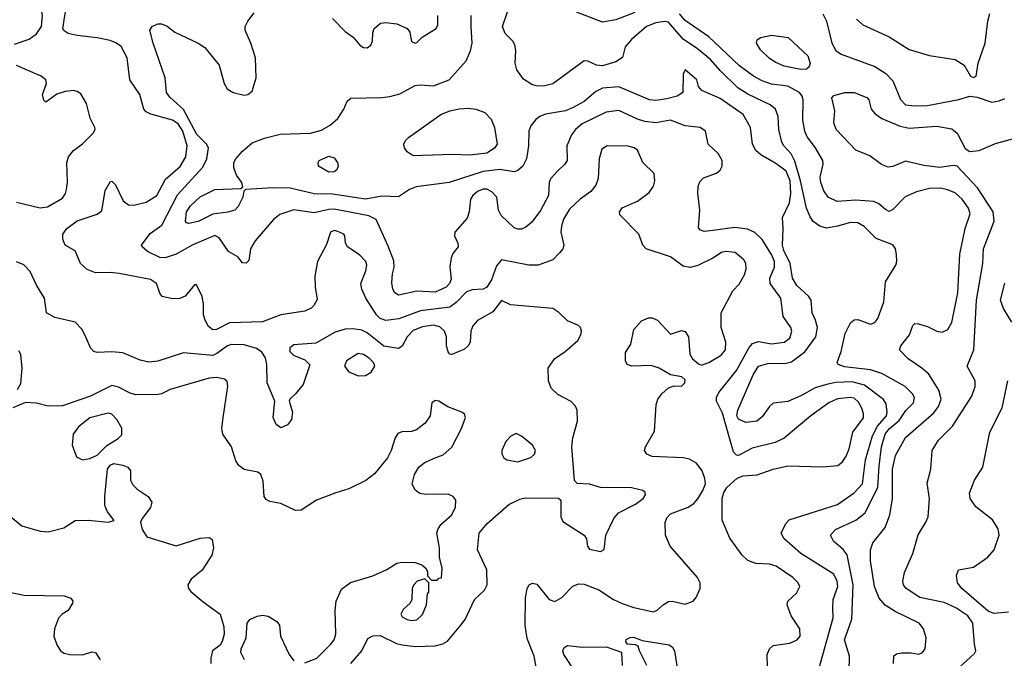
# Model space of a CAD drawing. Extents: x 1173029 to 1307123, y 522559 to 678521.
# Tile 308 of 623: x 1257903 to 1263262, y 563144 to 566622. Entities that reach past the tile are written whole.
import ezdxf

# ---------------------------------------------------------------- set-up
doc = ezdxf.new("R2010")
doc.units = 0

msp = doc.modelspace()

# ---------------------------------------------------------------- linework, layer by layer
at = {"layer": '0CON10XD'}
for points in [[(1257875, 566488.8), (1257955, 566515.5), (1257994.5, 566545), (1258022.1, 566585), (1258027.9, 566645), (1258022.5, 566665), (1258005, 566685.5), (1257887.6, 566747.6)], [(1260717.1, 563075), (1260703.6, 563155), (1260665, 563251.2), (1260654.7, 563325), (1260656.3, 563473.7), (1260664.4, 563525), (1260676.7, 563545), (1260695, 563552.5), (1260717.2, 563547.2), (1260785, 563464.2), (1260815, 563454.3), (1260853.3, 563475), (1260913, 563537), (1260945, 563549.2), (1260975, 563548.1), (1261055, 563516.9), (1261135, 563464.4), (1261182.2, 563442.2), (1261245, 563420.8), (1261352.1, 563397.9), (1261373.6, 563406.4), (1261405, 563435.7), (1261435, 563453.1), (1261455, 563454.4), (1261525, 563438.1), (1261568.8, 563455), (1261586, 563475), (1261607.1, 563525), (1261607.1, 563555), (1261592, 563585), (1261444.4, 563755), (1261418.2, 563815), (1261416.3, 563883.7), (1261425, 563910), (1261445, 563930), (1261541.9, 563968.1), (1261572, 563988), (1261595, 564013.3), (1261621.7, 564058.3), (1261635.3, 564095), (1261632.9, 564122.9), (1261617.9, 564165), (1261587.4, 564207.4), (1261549, 564229), (1261515, 564235.9), (1261345, 564242.9), (1261316, 564255), (1261304.2, 564275), (1261308.6, 564295), (1261358.6, 564381.4), (1261366.9, 564525), (1261377.1, 564555), (1261397.9, 564585), (1261435, 564617.8), (1261465, 564628), (1261505, 564626.7), (1261523.3, 564645), (1261525, 564660), (1261507.3, 564677.3), (1261445, 564687.1), (1261383.8, 564723.8), (1261339.5, 564739.5), (1261235, 564734.4), (1261210, 564745), (1261200, 564765), (1261200.7, 564809.3), (1261230, 564855), (1261246.2, 564935), (1261288.3, 564981.7), (1261325, 564998), (1261345, 564999.2), (1261373.8, 564985), (1261445, 564910), (1261505, 564929.2), (1261525, 564924), (1261544.3, 564895), (1261551.3, 564801.3), (1261565.5, 564775.5), (1261597, 564747), (1261615, 564741.4), (1261655, 564754.4), (1261720.6, 564795), (1261745.5, 564825), (1261746.7, 564865), (1261720.6, 564945), (1261721.4, 565025), (1261784, 565145), (1261819.1, 565180.9), (1261847.7, 565232.3), (1261858, 565265), (1261856, 565295), (1261844, 565315), (1261796.7, 565355), (1261745, 565359.2), (1261723.3, 565355), (1261676.2, 565323.8), (1261595, 565283.1), (1261551.8, 565271.8), (1261515, 565280.4), (1261445, 565330.6), (1261313.8, 565375), (1261294, 565395), (1261273.3, 565455), (1261170.3, 565560.3), (1261168, 565575), (1261182.6, 565597.4), (1261266.6, 565633.4), (1261329.1, 565680.9), (1261353.1, 565715), (1261360.6, 565745), (1261355.8, 565785), (1261294, 565845), (1261265, 565912.5), (1261247.5, 565925), (1261215, 565934), (1261100, 565935), (1261072.2, 565917.8), (1261057.9, 565865), (1261052.1, 565757.9), (1261038.8, 565721.2), (1261012.7, 565687.3), (1260954.4, 565645), (1260895, 565589.4), (1260863.8, 565535), (1260851.9, 565498.1), (1260849.1, 565465), (1260864.4, 565395), (1260858.6, 565375), (1260843.3, 565355), (1260805, 565314.5), (1260724.6, 565285.4), (1260675, 565285.4), (1260525, 565314), (1260498.7, 565281.3), (1260470.8, 565205), (1260445, 565166.1), (1260425, 565155.3), (1260365, 565150.9), (1260335, 565140.7), (1260278.5, 565081.5), (1260245, 565056.2), (1260085, 565036.9), (1259966.7, 564993.3), (1259895, 564983.3), (1259865.6, 564995), (1259845.6, 565015.6), (1259786.7, 565105), (1259766, 565155), (1259760, 565185), (1259787.3, 565255), (1259791.8, 565285), (1259786.5, 565305), (1259755, 565340), (1259686.7, 565385), (1259676.7, 565405), (1259673.3, 565445), (1259666.7, 565455), (1259635, 565468.6), (1259615, 565474.3), (1259594.4, 565465), (1259572.6, 565397.4), (1259524.5, 565305.5), (1259510, 565225), (1259510.8, 565165), (1259521.7, 565098.3), (1259504, 565065), (1259489.1, 565050.9), (1259455, 565034.4), (1259325, 565014.6), (1259225, 564976.4), (1259045, 564971.3), (1258975, 564935.4), (1258955, 564932.9), (1258931.2, 564951.2), (1258911.8, 564985), (1258902.5, 565015), (1258902.5, 565075), (1258895.6, 565115), (1258865, 565177.5), (1258855, 565177.5), (1258803.7, 565116.3), (1258775, 565103.5), (1258735, 565102.5), (1258678.8, 565115), (1258665, 565132.5), (1258648, 565185), (1258615, 565207.5), (1258445, 565239.2), (1258395.2, 565245.2), (1258315, 565244.3), (1258271, 565261), (1258234.4, 565295), (1258205, 565363.3), (1258150, 565395), (1258137.3, 565427.3), (1258137.1, 565455), (1258158.6, 565485), (1258215, 565527.5), (1258325, 565562.5), (1258349.7, 565580.3), (1258368.1, 565691.9), (1258395, 565740), (1258405, 565742), (1258425, 565722), (1258465.5, 565635.5), (1258494.5, 565614.5), (1258525, 565612.5), (1258590.9, 565629.1), (1258650, 565665), (1258696.8, 565753.2), (1258777.1, 565822.9), (1258807.1, 565875), (1258814.1, 565935), (1258791.7, 566015), (1258765, 566055.3), (1258734.4, 566074.4), (1258617.3, 566107.3), (1258590.9, 566120.9), (1258578.6, 566135), (1258556.9, 566215), (1258502.7, 566295), (1258488.5, 566415), (1258455, 566476.5), (1258426.6, 566496.6), (1258395, 566508.8), (1258325, 566524.1), (1258215.3, 566535.3), (1258167.6, 566547.6), (1258145, 566561.9), (1258137.5, 566575), (1258152.8, 566665)], [(1261973.5, 563095), (1261972.2, 563165), (1261984.3, 563195), (1262005, 563214), (1262095, 563225.7), (1262135, 563244.3), (1262152, 563265), (1262148.8, 563305), (1262102, 563375), (1262080, 563435), (1262084, 563455), (1262131.1, 563498.9), (1262150, 563535), (1262140, 563555), (1262111.9, 563585), (1262020.8, 563645), (1261985, 563656.2), (1261910.2, 563660.2), (1261867, 563677), (1261835.8, 563705.8), (1261768.7, 563798.7), (1261727, 563897), (1261727.1, 564015), (1261735, 564046.7), (1261751.2, 564075), (1261808.8, 564125), (1261841.3, 564138.7), (1261917.4, 564142.6), (1262005, 564174.5), (1262085, 564193.1), (1262275, 564186.1), (1262355.6, 564195), (1262382.3, 564215), (1262402.4, 564245), (1262418.2, 564285), (1262437.5, 564375), (1262495.6, 564454.4), (1262496.4, 564475), (1262486.4, 564506.4), (1262469.5, 564539.5), (1262445, 564560.6), (1262425, 564565.3), (1262355, 564558.1), (1262307.8, 564535), (1262209.5, 564465), (1262065, 564342.2), (1262015, 564320), (1261890.9, 564289.1), (1261815, 564249.2), (1261805, 564250.8), (1261789.2, 564269.2), (1261768.2, 564338.2), (1261729.1, 564479.1), (1261695.5, 564545), (1261696.5, 564565), (1261708.7, 564591.3), (1261805, 564711.2), (1261872.8, 564837.2), (1261891.3, 564858.7), (1261925, 564870.4), (1261995, 564856.1), (1262065, 564866.2), (1262095, 564887.8), (1262106, 564925), (1262099.6, 564945), (1262059.6, 565005), (1262046.7, 565105), (1261987.4, 565185), (1261986.8, 565215), (1262011.1, 565275), (1262011, 565305), (1261995, 565343.6), (1261945.2, 565425.2), (1261905, 565463.1), (1261865, 565481.8), (1261795, 565489.6), (1261675, 565474.6), (1261628.7, 565468.7), (1261608.8, 565475), (1261597.9, 565487.9), (1261605.3, 565584.7), (1261593.9, 565675), (1261596.3, 565713.7), (1261605, 565740), (1261625, 565760.6), (1261695, 565787.1), (1261715, 565802), (1261726.7, 565825), (1261726.7, 565855), (1261705, 565894), (1261651.2, 565945), (1261636.7, 566015), (1261607.5, 566035), (1261525, 566044.6), (1261445, 566074.7), (1261365, 566060.9), (1261305, 566067.8), (1261265, 566079.6), (1261165, 566126.9), (1261095, 566117.9), (1260965, 566054.7), (1260927.5, 566025), (1260907.3, 565995), (1260880.6, 565935), (1260883.3, 565855), (1260871.1, 565835), (1260828.5, 565795), (1260792.9, 565755), (1260785.4, 565734.6), (1260782.1, 565665), (1260737.7, 565582.3), (1260689.9, 565520.1), (1260657.7, 565492.3), (1260635, 565481.5), (1260615, 565480.5), (1260595, 565488.2), (1260523.6, 565555), (1260508.5, 565585), (1260500.8, 565655), (1260473.6, 565685), (1260445, 565698.8), (1260425, 565698.3), (1260395, 565685.8), (1260368.9, 565665), (1260356.2, 565645), (1260349.6, 565575), (1260339.5, 565540.5), (1260271.2, 565465), (1260270, 565445), (1260288, 565405), (1260289.2, 565385), (1260261.2, 565348.8), (1260250.8, 565325), (1260244.7, 565275.3), (1260251.3, 565208.7), (1260243.1, 565185), (1260224.4, 565165), (1260165, 565138.4), (1260065, 565143.1), (1259965, 565121.1), (1259945, 565134.2), (1259934.6, 565155), (1259928.6, 565188.6), (1259932.6, 565237.4), (1259941.2, 565275), (1259938.9, 565308.9), (1259909.4, 565389.4), (1259843.4, 565533.4), (1259803.4, 565553.4), (1259615, 565589.4), (1259585, 565588.4), (1259505, 565570.7), (1259395, 565586.4), (1259318.8, 565561.2), (1259285.2, 565534.8), (1259185, 565418), (1259160, 565375), (1259149.5, 565310.5), (1259135, 565296.2), (1259115, 565298.8), (1259090.3, 565330.3), (1259038.9, 565358.9), (1258988.6, 565435), (1258965, 565447.5), (1258845, 565396.2), (1258754.8, 565345.2), (1258695, 565325.3), (1258665, 565326.8), (1258599.2, 565359.2), (1258568.8, 565385), (1258566.2, 565395), (1258612.4, 565457.6), (1258676.4, 565503.6), (1258762.5, 565667.5), (1258900.3, 565819.7), (1258921.5, 565865), (1258931.1, 565925), (1258918.9, 565945), (1258866.3, 565996.3), (1258793.7, 566133.7), (1258719.6, 566199.6), (1258702.7, 566225), (1258695.5, 566305), (1258629.4, 566495), (1258611.2, 566565), (1258623.3, 566585), (1258655, 566598.9), (1258675, 566600.5), (1258705, 566587.5), (1258748, 566555), (1258875.2, 566495.2), (1258911.1, 566471.1), (1258988.6, 566375), (1259015.4, 566275.4), (1259031.4, 566245), (1259065, 566225.6), (1259125, 566210.8), (1259145.6, 566214.4), (1259167.6, 566232.4), (1259189.5, 566305), (1259185.6, 566415), (1259161.4, 566495), (1259130.8, 566565), (1259130, 566585), (1259144.3, 566615), (1259179.7, 566660.3)], [(1262252.9, 563085), (1262330.7, 563365), (1262328.9, 563421.1), (1262331.2, 563465), (1262356.8, 563535), (1262352.5, 563565), (1262335, 563601.4), (1262154.4, 563715), (1262064.7, 563794.7), (1262048.6, 563825), (1262072.6, 563877.4), (1262091.3, 563898.7), (1262355, 563982.5), (1262445, 564044.6), (1262490.3, 564095), (1262506.2, 564225), (1262544.8, 564355.2), (1262571.4, 564408.6), (1262621.8, 564465), (1262625.3, 564485), (1262619.2, 564529.2), (1262605, 564553.1), (1262501.4, 564631.4), (1262435, 564650), (1262345, 564646), (1262302.1, 564637.9), (1262233, 564617), (1262155, 564572.7), (1262085, 564543.5), (1262005, 564532.9), (1261985, 564516), (1261945, 564458.9), (1261915, 564436.2), (1261855, 564428.2), (1261815, 564445.6), (1261806.1, 564465), (1261811.1, 564495), (1261895, 564688.6), (1261924.5, 564735), (1261975, 564750.3), (1262075, 564751.2), (1262105, 564759.1), (1262177.3, 564812.7), (1262236.8, 564895), (1262246.2, 564945), (1262235.5, 564985), (1262215.7, 565025), (1262210.6, 565095), (1262197.3, 565117.3), (1262133.8, 565175), (1262110.4, 565215), (1262096.9, 565295), (1262061.9, 565365), (1262054.8, 565395), (1262059.6, 565485), (1262055.6, 565545), (1262093.1, 565625), (1262101.1, 565675), (1262097, 565745), (1262075, 565796.8), (1262019.7, 565839.7), (1261936.6, 565886.6), (1261910.2, 565910.2), (1261891.5, 565945), (1261880.9, 566035), (1261841.5, 566105), (1261715, 566193.2), (1261615.7, 566235.7), (1261598.3, 566258.3), (1261588.8, 566295), (1261525, 566350), (1261514.3, 566325.7), (1261512, 566225), (1261481.2, 566205), (1261425, 566190.3), (1261365, 566181.4), (1261331.2, 566185), (1261165, 566256.3), (1261075, 566250), (1261039.4, 566230.6), (1260975, 566176.7), (1260915, 566144), (1260873.6, 566126.4), (1260765, 566107.9), (1260734.7, 566095.3), (1260712.1, 566077.9), (1260685.5, 566045), (1260673.8, 566015), (1260672, 565935), (1260660.9, 565865), (1260641.1, 565825), (1260615, 565800), (1260593.6, 565793.6), (1260517, 565807), (1260425, 565794.8), (1260240, 565735), (1260061.7, 565711.7), (1260025, 565698.2), (1259965, 565656.7), (1259875, 565661.9), (1259785, 565644.4), (1259605, 565671.6), (1259505, 565673.6), (1259375, 565703.9), (1259283.1, 565706.9), (1259132.5, 565697.5), (1259122.5, 565687.5), (1259116.7, 565655), (1259092, 565605), (1259073.3, 565585), (1259036.3, 565573.7), (1258955, 565563.2), (1258875, 565523.4), (1258821.9, 565511.9), (1258810, 565515), (1258805.7, 565525.7), (1258810.8, 565575), (1258832.3, 565607.7), (1258885, 565657.3), (1258965, 565697.1), (1259107.5, 565702.5), (1259117.5, 565712.5), (1259112.5, 565735), (1259082.5, 565775), (1259069.4, 565815), (1259069.4, 565845), (1259079.4, 565865), (1259115, 565905.7), (1259167.6, 565952.4), (1259235, 565976.9), (1259321.3, 565998.7), (1259485, 566004.1), (1259545, 566019.7), (1259593, 566047), (1259635, 566083.6), (1259667.9, 566135), (1259685, 566178), (1259705, 566195.6), (1259875, 566197.6), (1259916.8, 566203.2), (1259971.9, 566218.1), (1260055, 566263.5), (1260082.6, 566267.4), (1260155, 566261.8), (1260240.8, 566295), (1260332.4, 566397.6), (1260357.4, 566452.6), (1260366.7, 566495), (1260359.6, 566585), (1260360.4, 566645)], [(1259605, 566628.8), (1259675, 566558.5), (1259717.8, 566527.8), (1259755, 566482.9), (1259775, 566470.6), (1259795, 566468.1), (1259815, 566484), (1259822.7, 566505), (1259825, 566550), (1259832.7, 566575), (1259867, 566603), (1259895, 566607.8), (1259955, 566599.7), (1260012.5, 566575), (1260026, 566555), (1260035, 566503.3), (1260055, 566494), (1260065, 566498.8), (1260093.1, 566526.9), (1260170.6, 566575), (1260178.5, 566595), (1260179.5, 566645)], [(1262418.8, 563071.2), (1262420, 563155), (1262392.2, 563245), (1262433, 563357), (1262439.3, 563545), (1262407.3, 563707.3), (1262386.1, 563736.1), (1262331.9, 563781.9), (1262316.7, 563815), (1262344.4, 563845), (1262455, 563897.1), (1262504.2, 563935.8), (1262573.5, 564076.5), (1262581.2, 564191.2), (1262593.9, 564295), (1262614.5, 564365.5), (1262635, 564394), (1262690.4, 564439.6), (1262726.4, 564493.6), (1262768.2, 564535), (1262773.5, 564565), (1262762.5, 564585), (1262723.7, 564623.7), (1262596, 564696), (1262535, 564714.8), (1262391.7, 564731.7), (1262358, 564745), (1262352, 564755), (1262373.6, 564815), (1262397.1, 564912.9), (1262425, 564971.4), (1262445, 564986.7), (1262465, 564988.9), (1262535, 564963.3), (1262557.5, 564972.5), (1262574.7, 564995.3), (1262606.3, 565085), (1262615.3, 565195), (1262671.7, 565285), (1262677.4, 565305), (1262675, 565342.5), (1262670, 565375), (1262655.7, 565395.7), (1262565, 565431.1), (1262499.6, 565495), (1262465, 565515.3), (1262425, 565518.1), (1262355, 565496.8), (1262295, 565486.7), (1262257.6, 565497.6), (1262222.7, 565522.7), (1262205, 565549.2), (1262186.6, 565596.6), (1262154, 565745), (1262122.2, 565852.2), (1262101.4, 565891.4), (1262061.8, 565935), (1262051.3, 565955), (1262034.6, 566025), (1262032, 566095), (1262016.2, 566135), (1261988.6, 566158.6), (1261866.3, 566216.3), (1261811.9, 566251.9), (1261715, 566345.3), (1261662.7, 566405), (1261593.3, 566463.3), (1261515, 566515.8), (1261435, 566608.6), (1261415, 566611.6), (1261365.2, 566604.8), (1261315, 566584.7), (1261233.1, 566515), (1261198.6, 566475), (1261184.1, 566415.9), (1261147.1, 566392.9), (1261075, 566371.3), (1261043.3, 566375), (1260995, 566396), (1260975, 566398), (1260805, 566273.5), (1260755, 566260.9), (1260715, 566261.8), (1260689.8, 566269.8), (1260645, 566298.6), (1260609.1, 566349.1), (1260599.5, 566385), (1260602.7, 566455), (1260597.9, 566485), (1260586.5, 566505), (1260545, 566547.1), (1260531.8, 566585), (1260557.8, 566665)], [(1261250.9, 566660.9), (1261148, 566622), (1261075, 566609.3), (1260933.2, 566663.2)], [(1262660, 563115), (1262661.7, 563158.3), (1262675, 563167.5), (1262705, 563173.3), (1262755, 563173.8), (1262795, 563166.2), (1262815, 563174.2), (1262832, 563195), (1262836.9, 563255), (1262822.9, 563305), (1262799.2, 563335), (1262668.7, 563398.7), (1262613.4, 563433.4), (1262581.7, 563471.7), (1262556.7, 563535), (1262534.7, 563674.7), (1262534.7, 563735), (1262546.6, 563773.4), (1262614.1, 563855.9), (1262640, 563925), (1262654.6, 564015), (1262653.3, 564175), (1262670.5, 564249.5), (1262725, 564346.9), (1262878.3, 564481.7), (1262904.8, 564515.2), (1262919.7, 564555), (1262906.1, 564605), (1262850.9, 564690.9), (1262814.1, 564724.1), (1262738.6, 564775), (1262692, 564825), (1262698.6, 564845), (1262745.6, 564905), (1262765, 564957.5), (1262775, 564966.7), (1262795, 564965.8), (1262845, 564951.8), (1262895, 564925.6), (1262925, 564920), (1262954.5, 564935.5), (1262977.7, 564972.3), (1263009.7, 565135), (1263020.7, 565345), (1263050.3, 565485), (1263076, 565565), (1263066.8, 565595), (1263032.3, 565645), (1262995, 565679.6), (1262954, 565695), (1262915, 565704.1), (1262855, 565702.3), (1262785.4, 565684.6), (1262722.6, 565657.4), (1262655, 565588), (1262635, 565578), (1262615, 565588), (1262579.8, 565619.8), (1262552.5, 565632.5), (1262455, 565639.6), (1262352.3, 565632.3), (1262304.3, 565655), (1262279.5, 565690.5), (1262263.6, 565735), (1262260, 565765), (1262275.8, 565835), (1262274.2, 565855), (1262235.6, 565925), (1262189.2, 565985), (1262176.1, 566015), (1262166.7, 566075), (1262167.8, 566185), (1262162.7, 566205), (1262148.5, 566225), (1262085, 566260), (1261995, 566271.7), (1261945, 566289.4), (1261897.5, 566315), (1261821.1, 566371.1), (1261655, 566528.4), (1261525, 566617.2), (1261494.3, 566655)], [(1262275, 566654.3), (1262295, 566614), (1262322.9, 566495), (1262345.2, 566455.2), (1262375, 566433.8), (1262558, 566368), (1262618.3, 566328.3), (1262655, 566289.4), (1262696.9, 566186.9), (1262725, 566159.2), (1262775, 566153.3), (1262845, 566155.4), (1263015, 566186.9), (1263075, 566205.4), (1263115, 566200.5), (1263195, 566173.3), (1263235, 566179.4), (1263265, 566192.5)], [(1262458, 566625), (1262493.3, 566595), (1262635, 566528.7), (1262745, 566459.1), (1262855, 566426.5), (1262995, 566404.6), (1263044.7, 566374.7), (1263078.6, 566315), (1263095, 566306.9), (1263109.4, 566315), (1263119.6, 566385), (1263157.5, 566495), (1263173.3, 566615), (1263184.5, 566655.5)], [(1262155, 566351.2), (1262065, 566369.1), (1262018.3, 566388.3), (1261985, 566410.6), (1261935, 566458), (1261914.3, 566495), (1261917.1, 566512.9), (1261935, 566525.7), (1261995, 566537.3), (1262085.2, 566525.2), (1262192.2, 566425), (1262205.5, 566384.5), (1262200.8, 566365), (1262185, 566353.1), (1262155, 566351.2)], [(1257885, 565628.5), (1258015, 565598.2), (1258055, 565602.3), (1258135, 565649.5), (1258152.5, 565675), (1258157.8, 565697.8), (1258163.8, 565735), (1258159.5, 565845), (1258167.8, 565875), (1258195, 565910), (1258245, 565946.7), (1258303.5, 566005), (1258313.3, 566025), (1258311.5, 566035), (1258286.5, 566086.5), (1258265.9, 566165.9), (1258235, 566218), (1258215, 566232), (1258195.8, 566235.8), (1258149.7, 566230.3), (1258104.3, 566215.7), (1258045, 566173.8), (1258033.5, 566183.5), (1258026.9, 566215), (1258048, 566275), (1258045.5, 566295.5), (1258020, 566315), (1257885, 566371.9)], [(1263015, 563092.2), (1263100.3, 563169.7), (1263107.5, 563185), (1263100.2, 563220.2), (1263090.4, 563335), (1263064.6, 563375), (1262998.8, 563418.8), (1262935, 563447.6), (1262802, 563475), (1262728.1, 563525), (1262713.5, 563545), (1262710, 563565), (1262718.7, 563611.3), (1262765.4, 563715), (1262792.9, 563817.1), (1262836.2, 563885), (1262848.2, 563915), (1262855.4, 564014.6), (1262842.8, 564097.2), (1262862.1, 564175), (1262870.4, 564275), (1262905, 564331.5), (1262981.3, 564408.7), (1263085, 564571.2), (1263104.4, 564625), (1263104.4, 564654.4), (1263060.6, 564735), (1263096.2, 564825), (1263110.3, 565095), (1263144.7, 565295), (1263149.7, 565375), (1263207.3, 565525), (1263202.1, 565575), (1263115.8, 565705.8), (1263005, 565824.4), (1262985, 565827.5), (1262911.9, 565818.1), (1262825, 565828.2), (1262725, 565851.1), (1262655, 565822.7), (1262629.5, 565819.5), (1262593.4, 565833.4), (1262530.3, 565880.3), (1262455, 565910.8), (1262346.9, 566025), (1262335, 566060), (1262340, 566125), (1262323.6, 566196.4), (1262335, 566210), (1262395, 566225.7), (1262445, 566225.6), (1262515, 566198), (1262525.8, 566185), (1262538.6, 566135), (1262559.8, 566109.8), (1262595, 566083.2), (1262695, 566041.8), (1262745, 566031.8), (1262895, 566042.2), (1262977.4, 566027.4), (1263005, 566004.4), (1263050, 565920), (1263074.1, 565904.1), (1263125, 565910.3), (1263215, 565948.5), (1263355, 565986.9)], [(1260045, 565881.1), (1260012.2, 565902.2), (1259997.1, 565925), (1259994.3, 565945), (1260002.5, 565965), (1260018.7, 565981.3), (1260195, 566105.4), (1260245, 566125.4), (1260295, 566136), (1260345, 566139.7), (1260385, 566135.3), (1260435, 566116.2), (1260469.6, 566079.6), (1260487.5, 566035), (1260502, 565945), (1260487, 565923), (1260445, 565895.8), (1260355, 565884.7), (1260255, 565888.6), (1260045, 565881.1)], [(1259585, 565791.9), (1259530, 565825), (1259526.7, 565845), (1259533.3, 565855), (1259585, 565878.2), (1259615, 565870), (1259633.3, 565845), (1259635.6, 565825), (1259629.2, 565805), (1259615, 565792.9), (1259585, 565791.9)], [(1259705.9, 563115), (1259764.6, 563185), (1259798.8, 563251.2), (1259825, 563266.7), (1259865, 563268.8), (1259954.4, 563225), (1259985, 563216.9), (1260055, 563208.8), (1260165, 563212.5), (1260206.6, 563223.4), (1260232.4, 563237.6), (1260304, 563325), (1260328, 563355), (1260378.6, 563465), (1260432.5, 563515), (1260446.7, 563545), (1260445.6, 563625), (1260394.4, 563735), (1260404.6, 563825), (1260445, 563876.9), (1260565, 563981.2), (1260625, 564010.8), (1260655, 564018.1), (1260835.9, 564015.9), (1260848.8, 564005), (1260849.2, 563915), (1260859.6, 563889.6), (1260976, 563815), (1260988, 563795), (1260992.9, 563755), (1261005, 563738), (1261065, 563726.2), (1261085, 563737.5), (1261094, 563815), (1261137.1, 563905), (1261162.8, 563937.2), (1261255, 563982.9), (1261296.7, 564015), (1261310, 564035), (1261307, 564047), (1261295, 564057.5), (1261232.3, 564072.3), (1261064.3, 564074.3), (1261005, 564092.5), (1260936.7, 564096.7), (1260922, 564112), (1260909.1, 564295), (1260914.6, 564345), (1260939.2, 564435), (1260937.1, 564495), (1260927.9, 564517.9), (1260905, 564542.2), (1260831.3, 564581.3), (1260796.2, 564615), (1260781.2, 564655), (1260780, 564725), (1260814.2, 564775), (1260872, 564815), (1260941.2, 564875), (1260958, 564905), (1260961.2, 564925), (1260955.9, 564945.9), (1260945, 564956.2), (1260885, 564981.4), (1260838, 565028), (1260805, 565048.7), (1260575, 565070), (1260525, 565092), (1260478.9, 565031.1), (1260437.5, 565007.5), (1260395.3, 564984.7), (1260368.9, 564955), (1260357.8, 564925), (1260354.2, 564865), (1260344, 564845), (1260325, 564827.5), (1260255, 564798.8), (1260245, 564800), (1260235, 564812.5), (1260226.7, 564845), (1260225.5, 564895), (1260214.6, 564925), (1260189.3, 564949.3), (1260155, 564959), (1260095, 564949.5), (1260045, 564929.2), (1260011.5, 564895), (1259985.5, 564844.5), (1259965, 564830.8), (1259885, 564843.9), (1259795, 564917.6), (1259765, 564931.6), (1259718.9, 564938.9), (1259675, 564936.6), (1259620.4, 564919.6), (1259515, 564860), (1259395, 564851.1), (1259372.5, 564835), (1259372.5, 564815), (1259394, 564795), (1259455, 564770), (1259481.7, 564741.7), (1259445.4, 564635), (1259405, 564584.4), (1259373.8, 564556.2), (1259369.4, 564545), (1259387.1, 564485), (1259382.5, 564445), (1259361.1, 564415), (1259325, 564399.2), (1259298.2, 564418.2), (1259282.4, 564455), (1259291.5, 564545), (1259249.2, 564645), (1259248.5, 564745), (1259241.4, 564781.4), (1259221.7, 564811.7), (1259191.2, 564831.2), (1259125, 564850.6), (1259055, 564853.5), (1259033.4, 564846.6), (1258976.5, 564803.5), (1258955, 564794.1), (1258795, 564807.5), (1258655, 564763.2), (1258605, 564757.8), (1258558.2, 564768.2), (1258465, 564807.1), (1258405, 564813.1), (1258325, 564809.6), (1258306.2, 564815), (1258287.8, 564835), (1258265, 564890), (1258242.9, 564935), (1258205, 564974.3), (1258095, 564999.6), (1258049.2, 565025), (1258038.1, 565105), (1257995, 565175.8), (1257960.2, 565250.2), (1257925, 565287.1), (1257885, 565303.1)], [(1263303.8, 564975), (1263258.7, 565048.7), (1263242.5, 565095), (1263265, 565188)], [(1257891.5, 564608.5), (1257908.5, 564641.5), (1257916.9, 564725), (1257908.2, 564798.2), (1257898.1, 564818.1)], [(1259745, 564681.8), (1259785, 564683.9), (1259816.9, 564703.1), (1259836.8, 564735), (1259828.5, 564755), (1259805, 564779.2), (1259775, 564799.1), (1259745, 564803.3), (1259682.2, 564765), (1259671.5, 564735), (1259693.9, 564703.9), (1259745, 564681.8)], [(1259455, 563118.6), (1259520, 563145), (1259595, 563220), (1259615.5, 563245), (1259623.6, 563275), (1259619.5, 563405), (1259625.9, 563455.9), (1259655, 563520), (1259702.8, 563557.2), (1259825.9, 563594.1), (1259901.5, 563628.5), (1259955, 563661.5), (1259983, 563667), (1260055, 563665.6), (1260092.7, 563652.7), (1260115, 563632.5), (1260123.3, 563615), (1260122.5, 563592.5), (1260145, 563570), (1260175, 563570), (1260185, 563580), (1260198.3, 563581.7), (1260202.5, 563635), (1260188.1, 563695), (1260187.3, 563745), (1260173.3, 563825), (1260178.1, 563845), (1260195, 563872), (1260255.7, 563925), (1260275, 563967.5), (1260277.1, 564005), (1260262, 564025), (1260235, 564037.5), (1260115, 564035.5), (1260081.7, 564041.7), (1260055, 564060), (1260040, 564095), (1260051.1, 564145), (1260075, 564184.3), (1260105, 564209.4), (1260155, 564231.4), (1260207.6, 564252.4), (1260255.6, 564294.4), (1260307.5, 564395), (1260330, 564455), (1260324.1, 564474.1), (1260310, 564485), (1260233.3, 564513.3), (1260185, 564544.2), (1260165, 564548.9), (1260145.7, 564535), (1260137.8, 564465), (1260110, 564425), (1260062.1, 564387.9), (1260035, 564380), (1259982.8, 564377.2), (1259961.7, 564368.3), (1259947.3, 564345), (1259925.8, 564275), (1259904.2, 564235.8), (1259835, 564148.9), (1259787.4, 564112.6), (1259695, 564066.2), (1259624.1, 564045.9), (1259518.8, 564005), (1259435, 563950.5), (1259405, 563949.6), (1259325, 563986.5), (1259265, 563998.6), (1259245, 564009.2), (1259234.4, 564025), (1259228.5, 564108.5), (1259215.8, 564145.8), (1259198.3, 564158.3), (1259125, 564172.7), (1259095, 564194.3), (1259079.8, 564219.8), (1259055.5, 564295), (1259008.2, 564365), (1259003.6, 564395), (1259010, 564455), (1259035.8, 564625), (1259031.7, 564651.7), (1259017.5, 564665), (1258975, 564673.8), (1258935, 564669.6), (1258721.2, 564608.8), (1258675, 564584.3), (1258655, 564580), (1258535, 564578.9), (1258505, 564587.5), (1258440.4, 564620.4), (1258405, 564629.3), (1258288.2, 564571.8), (1258135, 564518.8), (1258057.8, 564517.8), (1257993.9, 564533.9), (1257935, 564537.8), (1257865, 564509.1)], [(1263285, 563394.6), (1263205, 563387.3), (1263175, 563400), (1263030.5, 563525), (1263008.1, 563555), (1263002, 563595), (1263012.5, 563625), (1263095, 563640.5), (1263172.5, 563695), (1263207.5, 563735), (1263235.4, 563815), (1263228.5, 563848.5), (1263197.9, 563897.9), (1263108.3, 563968.3), (1263076.7, 564015), (1263073, 564043), (1263100.8, 564115), (1263145.7, 564185), (1263184.5, 564375.5), (1263251.4, 564508.6), (1263280.9, 564655)], [(1258245, 564225.7), (1258285, 564232.3), (1258325, 564250.9), (1258376.9, 564303.1), (1258439.6, 564340.4), (1258458.1, 564361.9), (1258458, 564398), (1258430.9, 564445), (1258404.6, 564474.6), (1258385, 564480), (1258285, 564453.4), (1258222.7, 564405), (1258194.4, 564365), (1258188.1, 564305), (1258211.9, 564241.9), (1258245, 564225.7)], [(1260615, 564214.5), (1260685, 564237.1), (1260705.8, 564255), (1260710, 564275), (1260695, 564305.6), (1260635, 564354.3), (1260605, 564369.2), (1260575.5, 564354.5), (1260550, 564325), (1260527.5, 564275), (1260527.7, 564257.7), (1260538.8, 564235), (1260554.4, 564224.4), (1260615, 564214.5)], [(1257854, 563915), (1257915, 563865.5), (1258015, 563835.6), (1258057.9, 563832.1), (1258143.3, 563855), (1258205, 563894.3), (1258276.6, 563896.6), (1258385, 563886.2), (1258417.5, 563895), (1258381.2, 563941.2), (1258366.9, 563976.9), (1258365.8, 564025), (1258380.3, 564175), (1258395, 564196.1), (1258415, 564204.6), (1258463.4, 564196.6), (1258490.8, 564185), (1258505.6, 564165), (1258506.9, 564115), (1258518.3, 564088.3), (1258541.9, 564065), (1258601.4, 564025), (1258621.4, 563995), (1258614.4, 563965), (1258568.8, 563905), (1258560, 563885), (1258570, 563845), (1258595.8, 563805.8), (1258755, 563756.1), (1258885, 563798.5), (1258935, 563801.2), (1258950.7, 563790.7), (1258958.6, 563745), (1258948.6, 563705), (1258896.8, 563623.2), (1258837.1, 563575), (1258817.8, 563545), (1258822.5, 563525), (1258835, 563508.6), (1258901.1, 563451.1), (1258993.8, 563383.8), (1259014.5, 563315), (1259015.6, 563275), (1259005.6, 563235), (1258993.6, 563216.4), (1258953.1, 563185), (1258942.5, 563145), (1258942.5, 563115)], [(1260035, 563350), (1260065, 563354.4), (1260095, 563383.3), (1260116.7, 563435), (1260122.5, 563495), (1260130, 563505), (1260130, 563555), (1260107.5, 563577.5), (1260066.4, 563563.6), (1260047.5, 563545), (1260040, 563525), (1260037.5, 563465), (1260027.5, 563445), (1259990.5, 563409.5), (1259976.7, 563385), (1259985, 563370), (1260012.5, 563355), (1260035, 563350)], [(1257855, 563502.5), (1257927.3, 563487.3), (1258144.2, 563484.2), (1258181.7, 563471.7), (1258192.5, 563455), (1258190, 563445), (1258166.2, 563405), (1258133.3, 563385), (1258115, 563363.3), (1258092.5, 563305), (1258088.9, 563265), (1258105, 563218), (1258124.4, 563185), (1258145, 563171.5), (1258175, 563164.6), (1258245, 563163.3), (1258295, 563179.2), (1258315, 563176), (1258341.1, 563135)], [(1259126.7, 563135), (1259106, 563175), (1259108, 563195), (1259136, 563255), (1259141.2, 563335), (1259155, 563356), (1259195, 563374.2), (1259225, 563378.1), (1259255, 563372.9), (1259303.3, 563345), (1259316.2, 563325), (1259322, 563265), (1259368.9, 563165), (1259395, 563130)], [(1261317.5, 563105), (1261276.7, 563185), (1261270, 563210), (1261255, 563217.5), (1261211.7, 563221.7), (1261203, 563233), (1261204.1, 563245.9), (1261225, 563258), (1261245, 563259.2), (1261290.7, 563240.7), (1261437.5, 563217.5), (1261455.6, 563205), (1261467.9, 563185), (1261481.3, 563091.3)], [(1260929.2, 563069.2), (1260865.7, 563165), (1260860, 563185), (1260867, 563203), (1260885, 563214.2), (1260965, 563204.5), (1261095.7, 563205.7), (1261178.3, 563178.3), (1261182, 563105)]]:
    msp.add_lwpolyline(points, dxfattribs=at)

doc.saveas('drawing.dxf')
